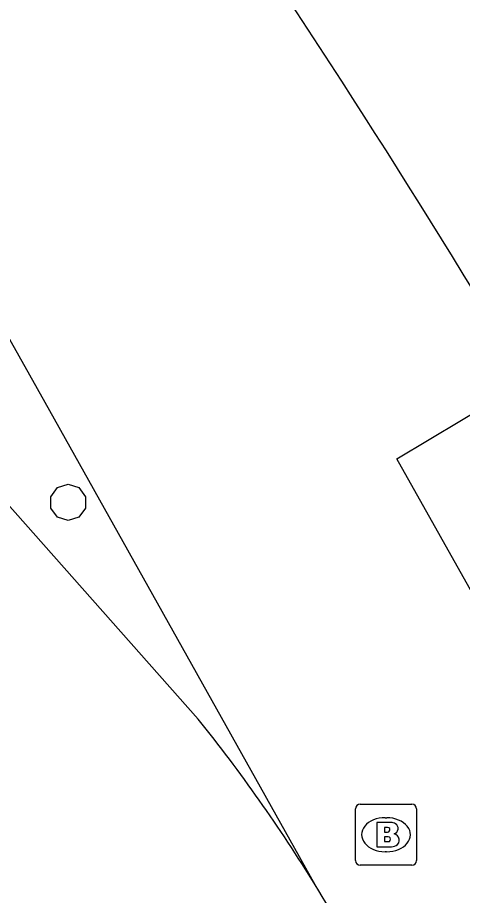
# Model space of a CAD drawing. Extents: x 161087 to 161922, y 382574 to 383873.
# Drawn here: x 161472.93 to 161480.23, y 383436.26 to 383450.69 of the extents above; entities that cross this region are included whole.
import ezdxf

# ---------------------------------------------------------------- set-up
doc = ezdxf.new("R2010")
doc.units = 0
for name, color, linetype in [('IMGEO_Brandkraan', 7, 'Continuous'), ('IMGEO_Fietspad_gesloten', 7, 'Continuous'), ('IMGEO_Pand', 7, 'Continuous'), ('IMGEO_Pand_overbouw', 7, 'Continuous'), ('IMGEO_Voetpad_open', 7, 'Continuous')]:
    doc.layers.add(name, color=color, linetype=linetype)

msp = doc.modelspace()

# ---------------------------------------------------------------- linework, layer by layer
at = {"layer": 'IMGEO_Brandkraan'}
for p, q in [((161478.554, 383437.756), (161479.406, 383437.756)), ((161478.479, 383436.83), (161478.479, 383437.682)), ((161479.48, 383437.682), (161479.48, 383436.83)), ((161478.967, 383437.536), (161478.992, 383437.536)), ((161478.99, 383436.976), (161478.965, 383436.976)), ((161479.406, 383436.756), (161478.554, 383436.756))]:
    msp.add_line(p, q, dxfattribs=at)
for points in [[(161478.554, 383437.756), (161479.406, 383437.756)], [(161478.479, 383436.83), (161478.479, 383437.682)], [(161479.48, 383437.682), (161479.48, 383436.83)], [(161478.827, 383437.456), (161478.827, 383437.056), (161479.04, 383437.056)], [(161479.058, 383437.456), (161478.827, 383437.456)], [(161479.006, 383437.375), (161478.952, 383437.375), (161478.952, 383437.299)], [(161478.952, 383437.299), (161479.005, 383437.299)], [(161479.014, 383437.223), (161478.952, 383437.223), (161478.952, 383437.142)], [(161478.952, 383437.142), (161479.014, 383437.142)], [(161479.406, 383436.756), (161478.554, 383436.756)]]:
    msp.add_lwpolyline(points, dxfattribs=at)
for centre, radius, start, end in [((161478.556, 383437.68), 0.0765, 91.552, 178.448), ((161478.556, 383437.68), 0.0765, 91.552, 178.448), ((161479.404, 383437.68), 0.0765, 1.552, 88.448), ((161479.404, 383437.68), 0.0765, 1.552, 88.448), ((161479.062, 383437.311), 0.145, 59.4692, 91.5367), ((161479.087, 383437.358), 0.0922, 285.5137, 58.1501), ((161479.007, 383437.337), 0.0379, 267.8285, 90.9355), ((161479.092, 383437.166), 0.105, 301.3115, 78.989), ((161479.015, 383437.182), 0.0404, 269.8759, 90.5077), ((161479.046, 383437.307), 0.251, 268.6676, 293.5347), ((161478.556, 383436.832), 0.0765, 181.552, 268.448), ((161478.556, 383436.832), 0.0765, 181.552, 268.448), ((161479.404, 383436.832), 0.0765, 271.552, 358.448), ((161479.404, 383436.832), 0.0765, 271.552, 358.448)]:
    msp.add_arc(centre, radius, start, end, dxfattribs=at)
for centre, major_axis, ratio, start_param, end_param in [((161478.966, 383437.256), (-0.387, 0.002), 0.722429, 4.712389, 7.853982), ((161478.991, 383437.256), (-0.39, 0.002), 0.717154, 1.570796, 4.712389)]:
    msp.add_ellipse(centre, major_axis=major_axis, ratio=ratio, start_param=start_param, end_param=end_param, dxfattribs=at)
at = {"layer": 'IMGEO_Fietspad_gesloten'}
for centre, radius, start, end in [((161366.738, 383377.116), 137.545, 31.5777, 36.71284), ((161344.03, 383362.953), 159.783, 30.78097, 34.68822)]:
    msp.add_arc(centre, radius, start, end, dxfattribs=at)
at = {"layer": 'IMGEO_Pand'}
for points in [[(161469.541, 383446.711), (161471.779, 383443.794), (161475.896, 383439.154)], [(161474.045, 383442.626), (161473.936, 383442.476), (161473.76, 383442.419), (161473.584, 383442.476), (161473.475, 383442.626), (161473.475, 383442.812), (161473.584, 383442.962), (161473.76, 383443.019), (161473.936, 383442.962), (161474.045, 383442.812), (161474.045, 383442.626)]]:
    msp.add_lwpolyline(points, dxfattribs=at)
for centre, radius, start, end in [((161455.094, 383422.451), 26.678, 31.605, 38.7624), ((161455.066, 383422.418), 26.719, 23.8577, 31.6343)]:
    msp.add_arc(centre, radius, start, end, dxfattribs=at)
at = {"layer": 'IMGEO_Pand_overbouw'}
for points in [[(161477.815, 383436.432), (161473.382, 383444.361), (161471.212, 383448.216), (161463.092, 383462.649)], [(161469.541, 383446.711), (161471.779, 383443.794), (161475.896, 383439.154)]]:
    msp.add_lwpolyline(points, dxfattribs=at)
msp.add_arc((161455.094, 383422.451), 26.678, 31.605, 38.7624, dxfattribs=at)
at = {"layer": 'IMGEO_Voetpad_open'}
msp.add_lwpolyline([(161487.783, 383433.046), (161485.664, 383431.857), (161479.156, 383443.432), (161480.221, 383444.072), (161481.304, 383444.723)], dxfattribs=at)

doc.saveas('drawing.dxf')
